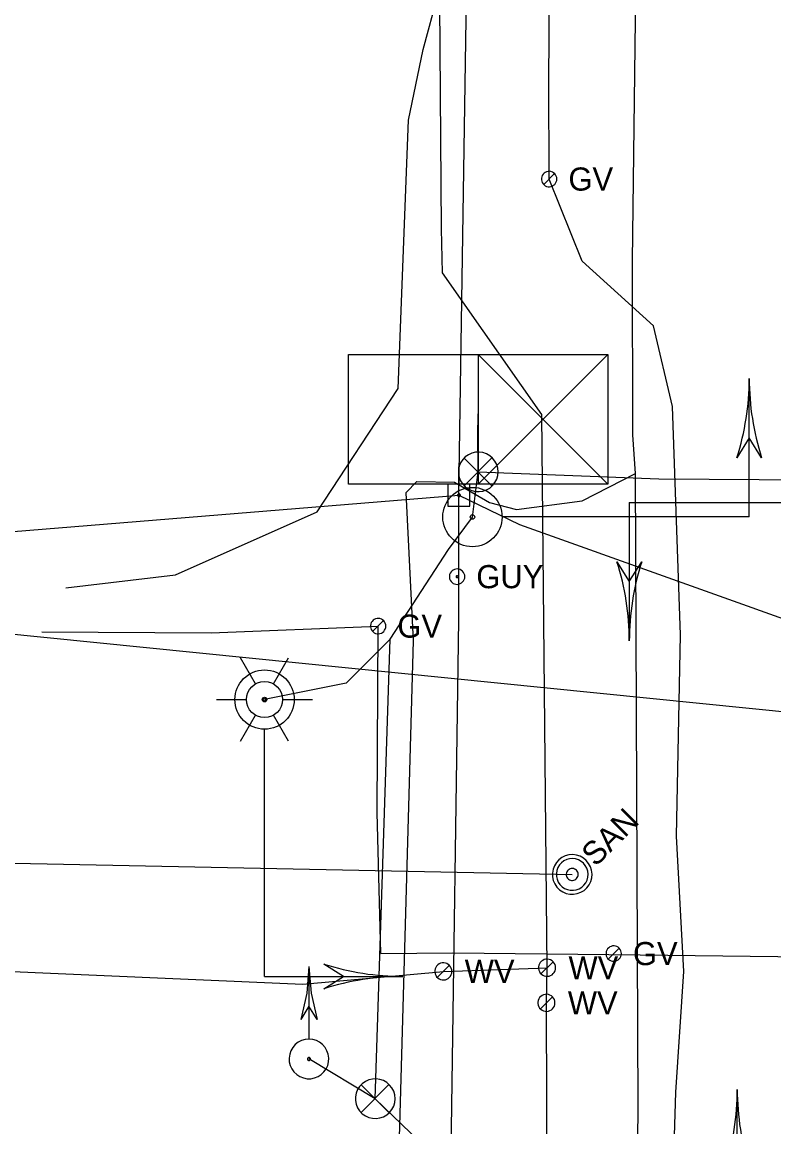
# Model space of a CAD drawing. Extents: x 596028 to 606371, y 330010 to 403088.
# Drawn here: x 601929 to 602054.1, y 360792.3 to 360976.2 of the extents above; entities that cross this region are included whole.
import ezdxf

# ---------------------------------------------------------------- set-up
doc = ezdxf.new("R2010")
doc.units = 0
for name, color, linetype in [('Default', 7, 'Continuous'), ('E_LTG', 7, 'Continuous'), ('E_SIG', 7, 'Continuous'), ('E_SIG_Conduit', 7, 'Continuous'), ('E_UTL_E_UG', 7, 'Continuous'), ('E_UTL_EGuyWire', 7, 'Continuous'), ('E_UTL_EPowerPole', 7, 'Continuous'), ('E_UTL_FO_UG', 7, 'Continuous'), ('E_UTL_G', 7, 'Continuous'), ('E_UTL_G_UG', 7, 'Continuous'), ('E_UTL_Overhead', 7, 'Continuous'), ('E_UTL_SAN_MH', 7, 'Continuous'), ('E_UTL_SAN_UG', 7, 'Continuous'), ('E_UTL_T_UG', 7, 'Continuous'), ('E_UTL_W', 7, 'Continuous'), ('E_UTL_W_UG', 7, 'Continuous')]:
    doc.layers.add(name, color=color, linetype=linetype)

# ---------------------------------------------------------------- blocks, each defined once
blk = doc.blocks.new('POINT_DISPLAY')
at = {"layer": 'Default'}
blk.add_line((0, 0), (0, 0), dxfattribs=at)
blk = doc.blocks.new('TFSM')
at = {"layer": 'E_SIG'}
for q in [(156.04, 78.02), (17, 0.01)]:
    blk.add_line((156.04, 0.01), q, dxfattribs=at)
blk.add_lwpolyline([(163.02, 33.44), (156.04, 44.59), (149.06, 33.44)], dxfattribs=at)
for radius in [16.72, 1.28]:
    blk.add_circle((0, 0), radius, dxfattribs=at)
for centre, start, end in [((9.9, 78.02), 342.23768, 0), ((302.18, 78.02), 180, 197.76232)]:
    blk.add_arc(centre, 146.14, start, end, dxfattribs=at)
blk.add_blockref('POINT_DISPLAY', (117.03, 0.01), dxfattribs=at)
blk = doc.blocks.new('LPOL')
at = {"layer": 'E_LTG'}
for p, q in [((-2.29, 3.96), (-6.1, 10.56)), ((2.29, 3.96), (6.1, 10.56)), ((-12.19, 0), (-4.57, 0)), ((4.57, 0), (12.19, 0)), ((-6.1, -10.56), (-2.29, -3.96)), ((6.1, -10.56), (2.29, -3.96))]:
    blk.add_line(p, q, dxfattribs=at)
for radius in [4.57, 4.57, 4.57, 0.381]:
    blk.add_circle((0, 0), radius, dxfattribs=at)
blk = doc.blocks.new('CBX')
at = {"layer": 'E_SIG'}
for p, q in [((0, 16.46), (-32.91, -16.46)), ((-32.91, 16.46), (0, -16.46)), ((0, -16.46), (0, 16.46))]:
    blk.add_line(p, q, dxfattribs=at)
blk.add_lwpolyline([(-32.91, -16.46), (-32.91, 16.46), (32.91, 16.46), (32.91, -16.46)], close=True, dxfattribs=at)
blk.add_blockref('POINT_DISPLAY', (0, 0), dxfattribs=at)

msp = doc.modelspace()

# ---------------------------------------------------------------- linework, layer by layer
at = {"layer": 'E_SIG'}
for points in [[(602008.19, 360901.35), (602008.13, 360901.98), (602007.96, 360902.58), (602007.67, 360903.14), (602007.28, 360903.63), (602006.81, 360904.04), (602006.26, 360904.35), (602005.67, 360904.56), (602005.05, 360904.65), (602004.42, 360904.62), (602003.81, 360904.47), (602003.24, 360904.21), (602002.73, 360903.85), (602002.3, 360903.39), (602001.96, 360902.86), (602001.73, 360902.28), (602001.61, 360901.67), (602001.61, 360901.04), (602001.73, 360900.42), (602001.96, 360899.84), (602002.3, 360899.31), (602002.73, 360898.86), (602003.24, 360898.49), (602003.81, 360898.23), (602004.42, 360898.09), (602005.05, 360898.06), (602005.67, 360898.14), (602006.26, 360898.35), (602006.81, 360898.66), (602007.28, 360899.07), (602007.67, 360899.57), (602007.96, 360900.12), (602008.13, 360900.73), (602008.19, 360901.35)], [(602007.15, 360903.69), (602002.54, 360899.03)], [(602002.54, 360903.64), (602007.2, 360898.99)], [(601976.71, 360819.03), (601976.36, 360814.58), (601975.33, 360810.23)], [(601976.71, 360819.03), (601976.71, 360806.99)], [(601976.71, 360819.03), (601977.05, 360814.58), (601978.08, 360810.23)], [(601976.71, 360812.43), (601975.33, 360810.23)], [(601978.08, 360810.23), (601976.71, 360812.43)], [(601976.71, 360806.93), (601976.08, 360806.87), (601975.48, 360806.7), (601974.92, 360806.41), (601974.43, 360806.02), (601974.02, 360805.55), (601973.71, 360805.01), (601973.5, 360804.41), (601973.41, 360803.79), (601973.44, 360803.16), (601973.59, 360802.55), (601973.85, 360801.98), (601974.21, 360801.47), (601974.67, 360801.04), (601975.2, 360800.7), (601975.78, 360800.47), (601976.39, 360800.35), (601977.02, 360800.35), (601977.64, 360800.47), (601978.22, 360800.7), (601978.75, 360801.04), (601979.2, 360801.47), (601979.57, 360801.98), (601979.83, 360802.55), (601979.97, 360803.16), (601980, 360803.79), (601979.92, 360804.41), (601979.71, 360805.01), (601979.4, 360805.55), (601978.99, 360806.02), (601978.49, 360806.41), (601977.94, 360806.7), (601977.33, 360806.87), (601976.71, 360806.93)], [(601976.71, 360803.89), (601976.66, 360803.88), (601976.61, 360803.87), (601976.57, 360803.85), (601976.53, 360803.82), (601976.5, 360803.78), (601976.48, 360803.74), (601976.46, 360803.69), (601976.46, 360803.65), (601976.46, 360803.6), (601976.47, 360803.55), (601976.49, 360803.51), (601976.52, 360803.47), (601976.55, 360803.44), (601976.59, 360803.41), (601976.64, 360803.39), (601976.68, 360803.38), (601976.73, 360803.38), (601976.78, 360803.39), (601976.82, 360803.41), (601976.86, 360803.44), (601976.9, 360803.47), (601976.93, 360803.51), (601976.95, 360803.55), (601976.96, 360803.6), (601976.96, 360803.65), (601976.95, 360803.69), (601976.94, 360803.74), (601976.91, 360803.78), (601976.88, 360803.82), (601976.84, 360803.85), (601976.8, 360803.87), (601976.76, 360803.88), (601976.71, 360803.89)], [(601991.05, 360797.02), (601990.99, 360797.65), (601990.81, 360798.25), (601990.52, 360798.81), (601990.14, 360799.3), (601989.66, 360799.71), (601989.12, 360800.03), (601988.53, 360800.23), (601987.91, 360800.32), (601987.28, 360800.29), (601986.67, 360800.14), (601986.1, 360799.88), (601985.59, 360799.52), (601985.15, 360799.06), (601984.81, 360798.54), (601984.58, 360797.95), (601984.46, 360797.34), (601984.46, 360796.71), (601984.58, 360796.09), (601984.81, 360795.51), (601985.15, 360794.98), (601985.59, 360794.53), (601986.1, 360794.17), (601986.67, 360793.91), (601987.28, 360793.76), (601987.91, 360793.73), (601988.53, 360793.82), (601989.12, 360794.02), (601989.66, 360794.34), (601990.14, 360794.75), (601990.52, 360795.24), (601990.81, 360795.8), (601990.99, 360796.4), (601991.05, 360797.02)], [(601990.01, 360799.36), (601985.4, 360794.7)], [(601985.4, 360799.31), (601990.05, 360794.66)]]:
    msp.add_lwpolyline(points, dxfattribs=at)
at = {"layer": 'E_SIG_Conduit'}
for points in [[(602004.89, 360901.35), (602004.81, 360908.26), (602004.93, 360911.93)], [(601987.75, 360797.02), (601990.23, 360873.52), (601999.92, 360888.43), (602003.92, 360893.84), (602004.89, 360901.35), (602034.94, 360900.19), (602076.73, 360899.9), (602093.33, 360862.33)], [(601990.23, 360873.52), (601982.89, 360866.18), (601969.32, 360863.45)], [(602001.93, 360775.52), (602000.27, 360781.76), (601996.58, 360788.52), (601987.75, 360797.02), (601976.71, 360803.63)]]:
    msp.add_lwpolyline(points, dxfattribs=at)
at = {"layer": 'E_UTL_E_UG'}
msp.add_lwpolyline([(601936.26, 360882.03), (601954.49, 360884.19), (601978.1, 360894.72), (601991.55, 360915.23), (601993.27, 360959.9), (601995.72, 360971.68), (602005.72, 361008.55)], dxfattribs=at)
at = {"layer": 'E_UTL_EGuyWire'}
for points in [[(602002.65, 360883.91), (602002.63, 360884.16), (602002.56, 360884.39), (602002.44, 360884.61), (602002.29, 360884.8), (602002.11, 360884.96), (602001.9, 360885.08), (602001.67, 360885.16), (602001.43, 360885.2), (602001.18, 360885.18), (602000.95, 360885.13), (602000.72, 360885.02), (602000.52, 360884.88), (602000.36, 360884.71), (602000.22, 360884.5), (602000.13, 360884.27), (602000.09, 360884.04), (602000.09, 360883.79), (602000.13, 360883.55), (602000.22, 360883.33), (602000.36, 360883.12), (602000.52, 360882.94), (602000.72, 360882.8), (602000.95, 360882.7), (602001.18, 360882.64), (602001.43, 360882.63), (602001.67, 360882.67), (602001.9, 360882.75), (602002.11, 360882.87), (602002.29, 360883.03), (602002.44, 360883.22), (602002.56, 360883.44), (602002.63, 360883.67), (602002.65, 360883.91)], [(602001.53, 360883.91), (602001.52, 360883.94), (602001.51, 360883.97), (602001.5, 360884), (602001.48, 360884.02), (602001.46, 360884.04), (602001.43, 360884.06), (602001.4, 360884.07), (602001.37, 360884.07), (602001.34, 360884.07), (602001.31, 360884.06), (602001.28, 360884.05), (602001.26, 360884.03), (602001.24, 360884.01), (602001.22, 360883.99), (602001.21, 360883.96), (602001.21, 360883.93), (602001.21, 360883.9), (602001.21, 360883.87), (602001.22, 360883.84), (602001.24, 360883.81), (602001.26, 360883.79), (602001.28, 360883.77), (602001.31, 360883.76), (602001.34, 360883.75), (602001.37, 360883.75), (602001.4, 360883.76), (602001.43, 360883.77), (602001.46, 360883.78), (602001.48, 360883.8), (602001.5, 360883.83), (602001.51, 360883.85), (602001.52, 360883.88), (602001.53, 360883.91)]]:
    msp.add_lwpolyline(points, dxfattribs=at)
at = {"layer": 'E_UTL_EPowerPole'}
for points in [[(602001.65, 360899.31), (602001.65, 360902.22)], [(602003.49, 360899.31), (601999.8, 360899.31)], [(601999.8, 360899.31), (601999.8, 360895.62)], [(602003.49, 360895.62), (602003.49, 360899.31)], [(602001.92, 360897.47), (602001.91, 360897.51), (602001.9, 360897.56), (602001.88, 360897.6), (602001.85, 360897.63), (602001.82, 360897.66), (602001.78, 360897.68), (602001.73, 360897.7), (602001.69, 360897.71), (602001.64, 360897.7), (602001.6, 360897.69), (602001.56, 360897.67), (602001.52, 360897.65), (602001.49, 360897.61), (602001.47, 360897.58), (602001.45, 360897.53), (602001.44, 360897.49), (602001.44, 360897.44), (602001.45, 360897.4), (602001.47, 360897.36), (602001.49, 360897.32), (602001.52, 360897.29), (602001.56, 360897.26), (602001.6, 360897.24), (602001.64, 360897.23), (602001.69, 360897.23), (602001.73, 360897.24), (602001.78, 360897.25), (602001.82, 360897.27), (602001.85, 360897.3), (602001.88, 360897.34), (602001.9, 360897.38), (602001.91, 360897.42), (602001.92, 360897.47)], [(601999.8, 360895.62), (602003.49, 360895.62)]]:
    msp.add_lwpolyline(points, dxfattribs=at)
at = {"layer": 'E_UTL_FO_UG'}
msp.add_lwpolyline([(601968.65, 360386.08), (601976.22, 360388.87), (601983.25, 360392.46), (601985.31, 360395.68), (601987.23, 360437.76), (601988.99, 360561.58), (601990.78, 360735.64), (601990.89, 360759.03), (601994.1, 360873.25), (601992.88, 360897.92), (601994.67, 360899.73), (602000.96, 360899.64), (602006.74, 360896.26), (602011.28, 360895.11), (602022.21, 360896.51), (602031.08, 360901.07)], dxfattribs=at)
at = {"layer": 'E_UTL_G'}
for points in [[(602017.97, 360950.1), (602017.95, 360950.34), (602017.88, 360950.57), (602017.77, 360950.79), (602017.62, 360950.98), (602017.43, 360951.14), (602017.22, 360951.26), (602016.99, 360951.34), (602016.75, 360951.38), (602016.51, 360951.37), (602016.27, 360951.31), (602016.05, 360951.21), (602015.85, 360951.06), (602015.68, 360950.89), (602015.55, 360950.68), (602015.46, 360950.46), (602015.41, 360950.22), (602015.41, 360949.97), (602015.46, 360949.73), (602015.55, 360949.51), (602015.68, 360949.3), (602015.85, 360949.13), (602016.05, 360948.98), (602016.27, 360948.88), (602016.51, 360948.82), (602016.75, 360948.81), (602016.99, 360948.85), (602017.22, 360948.93), (602017.43, 360949.05), (602017.62, 360949.21), (602017.77, 360949.4), (602017.88, 360949.62), (602017.95, 360949.85), (602017.97, 360950.1)], [(602015.78, 360949.19), (602017.6, 360951)], [(601989.51, 360875.68), (601989.48, 360875.92), (601989.41, 360876.16), (601989.3, 360876.38), (601989.15, 360876.57), (601988.97, 360876.73), (601988.76, 360876.85), (601988.52, 360876.93), (601988.28, 360876.96), (601988.04, 360876.95), (601987.8, 360876.89), (601987.58, 360876.79), (601987.38, 360876.65), (601987.21, 360876.47), (601987.08, 360876.27), (601986.99, 360876.04), (601986.94, 360875.8), (601986.94, 360875.56), (601986.99, 360875.32), (601987.08, 360875.09), (601987.21, 360874.89), (601987.38, 360874.71), (601987.58, 360874.57), (601987.8, 360874.47), (601988.04, 360874.41), (601988.28, 360874.4), (601988.52, 360874.43), (601988.76, 360874.51), (601988.97, 360874.64), (601989.15, 360874.8), (601989.3, 360874.99), (601989.41, 360875.2), (601989.48, 360875.44), (601989.51, 360875.68)], [(601987.31, 360874.77), (601989.13, 360876.59)], [(602028.72, 360821.17), (602028.7, 360821.41), (602028.63, 360821.65), (602028.52, 360821.87), (602028.36, 360822.06), (602028.18, 360822.22), (602027.97, 360822.34), (602027.74, 360822.42), (602027.5, 360822.45), (602027.25, 360822.44), (602027.02, 360822.38), (602026.79, 360822.28), (602026.6, 360822.14), (602026.43, 360821.96), (602026.3, 360821.76), (602026.2, 360821.53), (602026.16, 360821.29), (602026.16, 360821.05), (602026.2, 360820.81), (602026.3, 360820.58), (602026.43, 360820.38), (602026.6, 360820.2), (602026.79, 360820.06), (602027.02, 360819.96), (602027.25, 360819.9), (602027.5, 360819.89), (602027.74, 360819.92), (602027.97, 360820), (602028.18, 360820.13), (602028.36, 360820.29), (602028.52, 360820.48), (602028.63, 360820.69), (602028.7, 360820.93), (602028.72, 360821.17)], [(602026.53, 360820.26), (602028.34, 360822.08)]]:
    msp.add_lwpolyline(points, dxfattribs=at)
at = {"layer": 'E_UTL_G_UG'}
for points in [[(602006.92, 360680.47), (602025.21, 360679.38), (602036.22, 360679.19), (602036.34, 360703.77), (602036.28, 360749.05), (602037.76, 360798.12), (602039.12, 360818.22), (602037.86, 360840.72), (602038.53, 360874.23), (602037.21, 360912.25), (602034.04, 360925.66), (602022.18, 360936.43), (602016.69, 360950.1), (602016.66, 360966.48), (602016.87, 360996.07), (602016.75, 361052.34), (602016.85, 361080.95), (602017.32, 361090.63), (602017.14, 361102.37), (602017.4, 361137.08), (602017.28, 361169.45), (602018.15, 361239.45), (602018.69, 361265.35), (602018.44, 361304.63)], [(601932.22, 360874.75), (601960.46, 360874.59), (601988.22, 360875.68)], [(601988.67, 360821.2), (601988.07, 360844.66), (601988.22, 360875.68)], [(601988.67, 360821.2), (602000.67, 360821.31), (602031.83, 360820.94), (602100.61, 360820.12), (602106.8, 360820.15), (602133.19, 360819.74), (602171.19, 360819.93), (602240.57, 360818.23), (602285.03, 360817.71), (602342.14, 360817.37), (602569.59, 360814.23)]]:
    msp.add_lwpolyline(points, dxfattribs=at)
at = {"layer": 'E_UTL_Overhead'}
for points in [[(601966.98, 358349.71), (601973.66, 358787.78), (601976.75, 358958.92), (601977.97, 359111.94), (601981.19, 359312.23), (601983.51, 359526.6), (601985.8, 359662.25), (601987.84, 359828.62), (601989.65, 359947.39), (601991.34, 360075.03), (601992.79, 360204.36), (601996.6, 360395.42), (601996.88, 360486.88), (601998.68, 360539.79), (601998.36, 360632.61), (601999.96, 360761.05), (602001.64, 360876.73), (602001.68, 360897.47), (602002.94, 360981.08), (602003.73, 361045.7), (602006.07, 361225.37), (602007.31, 361412.08)], [(601833.32, 360805.04), (601833.63, 360883.8), (602001.68, 360897.47), (602011.76, 360892.59), (602115.93, 360855.37)], [(601807.71, 360883.13), (601833.63, 360883.8), (602115.93, 360855.37), (602246.87, 360854.67), (602332.74, 360857.28), (602428.19, 360864), (602527.43, 360871.22), (602631.31, 360878.48), (602913.92, 360876.29), (603065.72, 360873.77), (603217.24, 360872.56), (603377.89, 360853.65), (603549.12, 360850.11), (603623.6, 360849.31), (603732.45, 360847.05)]]:
    msp.add_lwpolyline(points, dxfattribs=at)
at = {"layer": 'E_UTL_SAN_MH'}
for points in [[(602022.86, 360836.68), (602022.38, 360837.08), (602021.83, 360837.38), (602021.23, 360837.57), (602020.61, 360837.64), (602019.98, 360837.6), (602019.37, 360837.44), (602018.81, 360837.16), (602018.31, 360836.79), (602017.89, 360836.32), (602017.56, 360835.79), (602017.34, 360835.2), (602017.24, 360834.58), (602017.25, 360833.95), (602017.38, 360833.34), (602017.63, 360832.76), (602017.98, 360832.24), (602018.43, 360831.8), (602018.95, 360831.45), (602019.52, 360831.2), (602020.14, 360831.07), (602020.76, 360831.05), (602021.38, 360831.16), (602021.97, 360831.38), (602022.51, 360831.7), (602022.97, 360832.12), (602023.35, 360832.63), (602023.62, 360833.19), (602023.78, 360833.8), (602023.83, 360834.42), (602023.75, 360835.05), (602023.56, 360835.64), (602023.26, 360836.19), (602022.86, 360836.68)], [(602022.39, 360836.21), (602022.01, 360836.53), (602021.57, 360836.77), (602021.09, 360836.92), (602020.59, 360836.98), (602020.09, 360836.95), (602019.61, 360836.82), (602019.15, 360836.6), (602018.75, 360836.3), (602018.41, 360835.93), (602018.15, 360835.5), (602017.98, 360835.03), (602017.89, 360834.53), (602017.91, 360834.03), (602018.01, 360833.54), (602018.21, 360833.08), (602018.49, 360832.66), (602018.85, 360832.31), (602019.26, 360832.03), (602019.72, 360831.83), (602020.21, 360831.72), (602020.72, 360831.71), (602021.21, 360831.79), (602021.68, 360831.97), (602022.11, 360832.23), (602022.48, 360832.57), (602022.78, 360832.97), (602023, 360833.42), (602023.13, 360833.91), (602023.17, 360834.41), (602023.11, 360834.91), (602022.96, 360835.38), (602022.71, 360835.82), (602022.39, 360836.21)], [(602021.23, 360835.04), (602021.08, 360835.16), (602020.92, 360835.25), (602020.74, 360835.31), (602020.55, 360835.33), (602020.36, 360835.32), (602020.18, 360835.27), (602020.01, 360835.19), (602019.86, 360835.08), (602019.74, 360834.94), (602019.64, 360834.78), (602019.57, 360834.6), (602019.54, 360834.41), (602019.55, 360834.23), (602019.59, 360834.04), (602019.66, 360833.87), (602019.76, 360833.71), (602019.9, 360833.58), (602020.05, 360833.47), (602020.23, 360833.4), (602020.41, 360833.36), (602020.6, 360833.36), (602020.78, 360833.39), (602020.96, 360833.45), (602021.12, 360833.55), (602021.26, 360833.68), (602021.37, 360833.83), (602021.46, 360834), (602021.5, 360834.18), (602021.52, 360834.37), (602021.5, 360834.55), (602021.44, 360834.73), (602021.35, 360834.9), (602021.23, 360835.04)]]:
    msp.add_lwpolyline(points, dxfattribs=at)
at = {"layer": 'E_UTL_SAN_UG'}
msp.add_line((601822.47, 360838.36), (602020.53, 360834.34), dxfattribs=at)
at = {"layer": 'E_UTL_T_UG'}
msp.add_lwpolyline([(602030.35, 360683.16), (602031.52, 360795.56), (602031.08, 360901.07), (602030.64, 360907.54), (602030.58, 360936.46), (602031.56, 361016.7), (602033, 361121.75), (602029, 361187.95), (602030.09, 361332.68), (602030.32, 361479.32), (602031.6, 361623.57), (602034.81, 361758.94), (602039.97, 361895.46), (602038.92, 362037.46), (602039.07, 362150.46), (602039.52, 362213.37), (602040.11, 362261.56), (602042.13, 362282.82), (602042.8, 362315.54), (602044.04, 362453.27), (602044.88, 362483.99), (602046.05, 362603.33)], dxfattribs=at)
at = {"layer": 'E_UTL_W'}
for points in [[(602017.77, 360818.82), (602017.74, 360819.09), (602017.67, 360819.35), (602017.54, 360819.59), (602017.37, 360819.8), (602017.17, 360819.98), (602016.93, 360820.12), (602016.68, 360820.21), (602016.41, 360820.24), (602016.14, 360820.23), (602015.88, 360820.17), (602015.63, 360820.05), (602015.41, 360819.9), (602015.22, 360819.7), (602015.07, 360819.47), (602014.97, 360819.22), (602014.92, 360818.96), (602014.92, 360818.68), (602014.97, 360818.42), (602015.07, 360818.17), (602015.22, 360817.94), (602015.41, 360817.74), (602015.63, 360817.58), (602015.88, 360817.47), (602016.14, 360817.41), (602016.41, 360817.4), (602016.68, 360817.43), (602016.93, 360817.52), (602017.17, 360817.66), (602017.37, 360817.84), (602017.54, 360818.05), (602017.67, 360818.29), (602017.74, 360818.55), (602017.77, 360818.82)], [(602000.5, 360818.21), (602000.48, 360818.48), (602000.4, 360818.74), (602000.28, 360818.98), (602000.11, 360819.19), (601999.9, 360819.37), (601999.67, 360819.51), (601999.41, 360819.6), (601999.14, 360819.63), (601998.87, 360819.62), (601998.61, 360819.56), (601998.36, 360819.45), (601998.14, 360819.29), (601997.96, 360819.09), (601997.81, 360818.86), (601997.71, 360818.61), (601997.66, 360818.35), (601997.66, 360818.07), (601997.71, 360817.81), (601997.81, 360817.56), (601997.96, 360817.33), (601998.14, 360817.13), (601998.36, 360816.98), (601998.61, 360816.86), (601998.87, 360816.8), (601999.14, 360816.79), (601999.41, 360816.82), (601999.67, 360816.91), (601999.9, 360817.05), (602000.11, 360817.23), (602000.28, 360817.44), (602000.4, 360817.68), (602000.48, 360817.94), (602000.5, 360818.21)], [(601998.07, 360817.2), (602000.08, 360819.22)], [(602015.33, 360817.81), (602017.35, 360819.83)], [(602017.66, 360812.98), (602017.63, 360813.25), (602017.56, 360813.51), (602017.43, 360813.75), (602017.27, 360813.96), (602017.06, 360814.14), (602016.83, 360814.27), (602016.57, 360814.36), (602016.3, 360814.4), (602016.03, 360814.39), (602015.77, 360814.32), (602015.52, 360814.21), (602015.3, 360814.05), (602015.11, 360813.86), (602014.97, 360813.63), (602014.87, 360813.38), (602014.81, 360813.11), (602014.81, 360812.84), (602014.87, 360812.57), (602014.97, 360812.32), (602015.11, 360812.1), (602015.3, 360811.9), (602015.52, 360811.74), (602015.77, 360811.63), (602016.03, 360811.57), (602016.3, 360811.55), (602016.57, 360811.59), (602016.83, 360811.68), (602017.06, 360811.81), (602017.27, 360811.99), (602017.43, 360812.21), (602017.56, 360812.45), (602017.63, 360812.71), (602017.66, 360812.98)], [(602015.23, 360811.97), (602017.24, 360813.98)]]:
    msp.add_lwpolyline(points, dxfattribs=at)
at = {"layer": 'E_UTL_W_UG'}
for points in [[(601985.74, 359997.89), (601982.7, 360082.49), (601986.39, 360103.49), (601987, 360173.39), (601989.12, 360321.85), (601989.42, 360397.84), (601993.04, 360491.39), (601990.27, 360529.45), (601995.76, 360697.7), (601994.43, 360720.62), (602016.49, 360745.17), (602016.23, 360812.98), (602016.34, 360818.82), (602015.49, 360910.91), (601998.95, 360934.46), (601998.77, 360941.78), (601997.77, 361076.86), (602000.09, 361141.41), (601996.33, 361146.11), (601997.05, 361257.96), (601996.62, 361325.18)], [(601893.04, 360819.43), (601903.14, 360819.24), (601975.71, 360816.1), (601999.08, 360818.21), (602016.34, 360818.82)]]:
    msp.add_lwpolyline(points, dxfattribs=at)

# ---------------------------------------------------------------- block references
at = {"layer": 'E_UTL_E_UG'}
for name, p, xscale, yscale in [('TFSM', (602003.92, 360893.84), 0.29527500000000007, 0.29527500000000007), ('LPOL', (601969.32, 360863.45), 0.6561666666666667, 0.6561666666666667), ('TFSM', (602001.93, 360775.52), 0.29527500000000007, 0.29527500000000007)]:
    msp.add_blockref(name, p, dxfattribs=dict(at, xscale=xscale, yscale=yscale))
at = {"layer": 'E_UTL_E_UG', "xscale": 0.29527500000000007, "yscale": 0.29527500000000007}
for p, rotation in [((602076.11, 360896.26), 180), ((601969.32, 360863.45), -90.00000000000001)]:
    msp.add_blockref('TFSM', p, dxfattribs=dict(at, rotation=rotation))
at = {"layer": 'E_UTL_Overhead', "xscale": 0.6561666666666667, "yscale": 0.6561666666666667, "rotation": 180}
msp.add_blockref('CBX', (602004.87, 360910.09), dxfattribs=at)

# ---------------------------------------------------------------- texts
at = {"layer": 'E_UTL_EGuyWire'}
msp.add_text('GUY', height=3.85, dxfattribs=at).set_placement((602004.57, 360881.99))
at = {"layer": 'E_UTL_G'}
for p in [(602019.9, 360948.17), (601991.43, 360873.76), (602030.64, 360819.25)]:
    msp.add_text('GV', height=3.85, dxfattribs=at).set_placement(p)
at = {"layer": 'E_UTL_SAN_MH'}
msp.add_text('SAN', height=3.849, rotation=45, dxfattribs=at).set_placement((602024.42, 360835.49))
at = {"layer": 'E_UTL_W'}
for p in [(602019.91, 360816.89), (602002.64, 360816.29), (602019.8, 360811.05)]:
    msp.add_text('WV', height=3.85, dxfattribs=at).set_placement(p)

doc.saveas('drawing.dxf')
